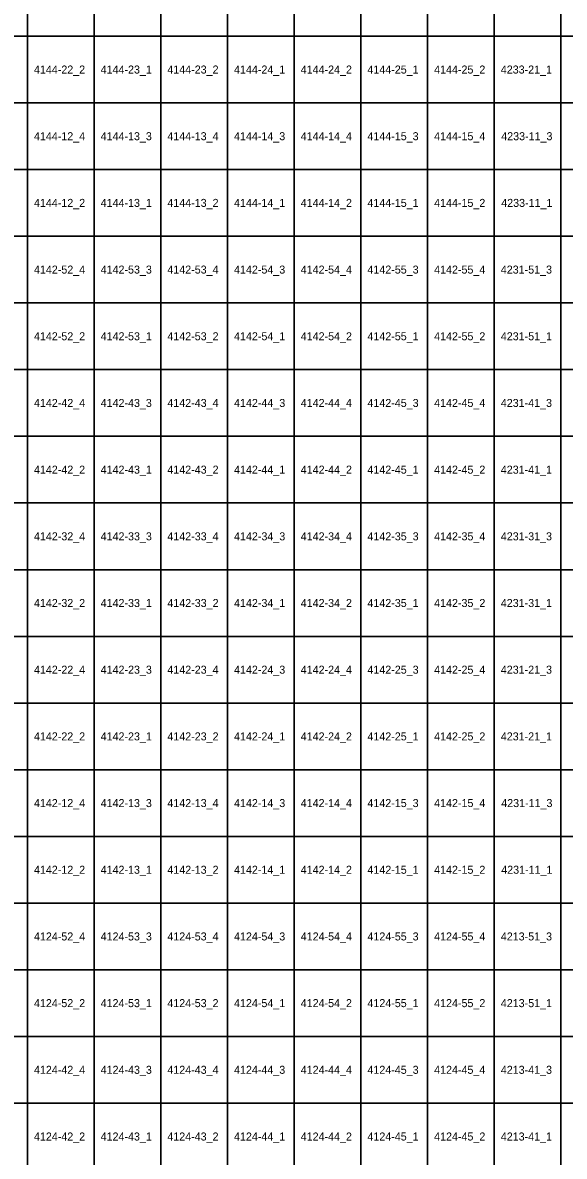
# Model space of a CAD drawing. Extents: x 312500 to 765000, y 172500 to 440000.
# Drawn here: x 382325 to 402629, y 340507 to 383007 of the extents above; entities that cross this region are included whole.
import ezdxf

# ---------------------------------------------------------------- set-up
doc = ezdxf.new("R2010")
doc.units = 0
doc.layers.add('Topo5_ramis_TKS2025', color=7, linetype='Continuous')
doc.layers.add('Topo5_ramis_TKS2025_Nr', color=7, linetype='Continuous')

msp = doc.modelspace()

# ---------------------------------------------------------------- linework, layer by layer
at = {"layer": 'Topo5_ramis_TKS2025'}
for points in [[(380000, 382500), (380000, 385000), (382500, 385000), (382500, 382500), (380000, 382500)], [(382500, 382500), (382500, 385000), (385000, 385000), (385000, 382500), (382500, 382500)], [(385000, 382500), (385000, 385000), (387500, 385000), (387500, 382500), (385000, 382500)], [(387500, 382500), (387500, 385000), (390000, 385000), (390000, 382500), (387500, 382500)], [(390000, 382500), (390000, 385000), (392500, 385000), (392500, 382500), (390000, 382500)], [(392500, 382500), (392500, 385000), (395000, 385000), (395000, 382500), (392500, 382500)], [(395000, 382500), (395000, 385000), (397500, 385000), (397500, 382500), (395000, 382500)], [(397500, 382500), (397500, 385000), (400000, 385000), (400000, 382500), (397500, 382500)], [(400000, 382500), (400000, 385000), (402500, 385000), (402500, 382500), (400000, 382500)], [(402500, 382500), (402500, 385000), (405000, 385000), (405000, 382500), (402500, 382500)], [(380000, 380000), (380000, 382500), (382500, 382500), (382500, 380000), (380000, 380000)], [(382500, 380000), (382500, 382500), (385000, 382500), (385000, 380000), (382500, 380000)], [(385000, 380000), (385000, 382500), (387500, 382500), (387500, 380000), (385000, 380000)], [(387500, 380000), (387500, 382500), (390000, 382500), (390000, 380000), (387500, 380000)], [(390000, 380000), (390000, 382500), (392500, 382500), (392500, 380000), (390000, 380000)], [(392500, 380000), (392500, 382500), (395000, 382500), (395000, 380000), (392500, 380000)], [(395000, 380000), (395000, 382500), (397500, 382500), (397500, 380000), (395000, 380000)], [(397500, 380000), (397500, 382500), (400000, 382500), (400000, 380000), (397500, 380000)], [(400000, 380000), (400000, 382500), (402500, 382500), (402500, 380000), (400000, 380000)], [(402500, 380000), (402500, 382500), (405000, 382500), (405000, 380000), (402500, 380000)], [(380000, 377500), (380000, 380000), (382500, 380000), (382500, 377500), (380000, 377500)], [(382500, 377500), (382500, 380000), (385000, 380000), (385000, 377500), (382500, 377500)], [(385000, 377500), (385000, 380000), (387500, 380000), (387500, 377500), (385000, 377500)], [(387500, 377500), (387500, 380000), (390000, 380000), (390000, 377500), (387500, 377500)], [(390000, 377500), (390000, 380000), (392500, 380000), (392500, 377500), (390000, 377500)], [(392500, 377500), (392500, 380000), (395000, 380000), (395000, 377500), (392500, 377500)], [(395000, 377500), (395000, 380000), (397500, 380000), (397500, 377500), (395000, 377500)], [(397500, 377500), (397500, 380000), (400000, 380000), (400000, 377500), (397500, 377500)], [(400000, 377500), (400000, 380000), (402500, 380000), (402500, 377500), (400000, 377500)], [(402500, 377500), (402500, 380000), (405000, 380000), (405000, 377500), (402500, 377500)], [(380000, 375000), (380000, 377500), (382500, 377500), (382500, 375000), (380000, 375000)], [(382500, 375000), (382500, 377500), (385000, 377500), (385000, 375000), (382500, 375000)], [(385000, 375000), (385000, 377500), (387500, 377500), (387500, 375000), (385000, 375000)], [(387500, 375000), (387500, 377500), (390000, 377500), (390000, 375000), (387500, 375000)], [(390000, 375000), (390000, 377500), (392500, 377500), (392500, 375000), (390000, 375000)], [(392500, 375000), (392500, 377500), (395000, 377500), (395000, 375000), (392500, 375000)], [(395000, 375000), (395000, 377500), (397500, 377500), (397500, 375000), (395000, 375000)], [(397500, 375000), (397500, 377500), (400000, 377500), (400000, 375000), (397500, 375000)], [(400000, 375000), (400000, 377500), (402500, 377500), (402500, 375000), (400000, 375000)], [(402500, 375000), (402500, 377500), (405000, 377500), (405000, 375000), (402500, 375000)], [(380000, 372500), (380000, 375000), (382500, 375000), (382500, 372500), (380000, 372500)], [(382500, 372500), (382500, 375000), (385000, 375000), (385000, 372500), (382500, 372500)], [(385000, 372500), (385000, 375000), (387500, 375000), (387500, 372500), (385000, 372500)], [(387500, 372500), (387500, 375000), (390000, 375000), (390000, 372500), (387500, 372500)], [(390000, 372500), (390000, 375000), (392500, 375000), (392500, 372500), (390000, 372500)], [(392500, 372500), (392500, 375000), (395000, 375000), (395000, 372500), (392500, 372500)], [(395000, 372500), (395000, 375000), (397500, 375000), (397500, 372500), (395000, 372500)], [(397500, 372500), (397500, 375000), (400000, 375000), (400000, 372500), (397500, 372500)], [(400000, 372500), (400000, 375000), (402500, 375000), (402500, 372500), (400000, 372500)], [(402500, 372500), (402500, 375000), (405000, 375000), (405000, 372500), (402500, 372500)], [(380000, 370000), (380000, 372500), (382500, 372500), (382500, 370000), (380000, 370000)], [(382500, 370000), (382500, 372500), (385000, 372500), (385000, 370000), (382500, 370000)], [(385000, 370000), (385000, 372500), (387500, 372500), (387500, 370000), (385000, 370000)], [(387500, 370000), (387500, 372500), (390000, 372500), (390000, 370000), (387500, 370000)], [(390000, 370000), (390000, 372500), (392500, 372500), (392500, 370000), (390000, 370000)], [(392500, 370000), (392500, 372500), (395000, 372500), (395000, 370000), (392500, 370000)], [(395000, 370000), (395000, 372500), (397500, 372500), (397500, 370000), (395000, 370000)], [(397500, 370000), (397500, 372500), (400000, 372500), (400000, 370000), (397500, 370000)], [(400000, 370000), (400000, 372500), (402500, 372500), (402500, 370000), (400000, 370000)], [(402500, 370000), (402500, 372500), (405000, 372500), (405000, 370000), (402500, 370000)], [(380000, 367500), (380000, 370000), (382500, 370000), (382500, 367500), (380000, 367500)], [(382500, 367500), (382500, 370000), (385000, 370000), (385000, 367500), (382500, 367500)], [(385000, 367500), (385000, 370000), (387500, 370000), (387500, 367500), (385000, 367500)], [(387500, 367500), (387500, 370000), (390000, 370000), (390000, 367500), (387500, 367500)], [(390000, 367500), (390000, 370000), (392500, 370000), (392500, 367500), (390000, 367500)], [(392500, 367500), (392500, 370000), (395000, 370000), (395000, 367500), (392500, 367500)], [(395000, 367500), (395000, 370000), (397500, 370000), (397500, 367500), (395000, 367500)], [(397500, 367500), (397500, 370000), (400000, 370000), (400000, 367500), (397500, 367500)], [(400000, 367500), (400000, 370000), (402500, 370000), (402500, 367500), (400000, 367500)], [(402500, 367500), (402500, 370000), (405000, 370000), (405000, 367500), (402500, 367500)], [(380000, 365000), (380000, 367500), (382500, 367500), (382500, 365000), (380000, 365000)], [(382500, 365000), (382500, 367500), (385000, 367500), (385000, 365000), (382500, 365000)], [(385000, 365000), (385000, 367500), (387500, 367500), (387500, 365000), (385000, 365000)], [(387500, 365000), (387500, 367500), (390000, 367500), (390000, 365000), (387500, 365000)], [(390000, 365000), (390000, 367500), (392500, 367500), (392500, 365000), (390000, 365000)], [(392500, 365000), (392500, 367500), (395000, 367500), (395000, 365000), (392500, 365000)], [(395000, 365000), (395000, 367500), (397500, 367500), (397500, 365000), (395000, 365000)], [(397500, 365000), (397500, 367500), (400000, 367500), (400000, 365000), (397500, 365000)], [(400000, 365000), (400000, 367500), (402500, 367500), (402500, 365000), (400000, 365000)], [(402500, 365000), (402500, 367500), (405000, 367500), (405000, 365000), (402500, 365000)], [(380000, 362500), (380000, 365000), (382500, 365000), (382500, 362500), (380000, 362500)], [(382500, 362500), (382500, 365000), (385000, 365000), (385000, 362500), (382500, 362500)], [(385000, 362500), (385000, 365000), (387500, 365000), (387500, 362500), (385000, 362500)], [(387500, 362500), (387500, 365000), (390000, 365000), (390000, 362500), (387500, 362500)], [(390000, 362500), (390000, 365000), (392500, 365000), (392500, 362500), (390000, 362500)], [(392500, 362500), (392500, 365000), (395000, 365000), (395000, 362500), (392500, 362500)], [(395000, 362500), (395000, 365000), (397500, 365000), (397500, 362500), (395000, 362500)], [(397500, 362500), (397500, 365000), (400000, 365000), (400000, 362500), (397500, 362500)], [(400000, 362500), (400000, 365000), (402500, 365000), (402500, 362500), (400000, 362500)], [(402500, 362500), (402500, 365000), (405000, 365000), (405000, 362500), (402500, 362500)], [(380000, 360000), (380000, 362500), (382500, 362500), (382500, 360000), (380000, 360000)], [(382500, 360000), (382500, 362500), (385000, 362500), (385000, 360000), (382500, 360000)], [(385000, 360000), (385000, 362500), (387500, 362500), (387500, 360000), (385000, 360000)], [(387500, 360000), (387500, 362500), (390000, 362500), (390000, 360000), (387500, 360000)], [(390000, 360000), (390000, 362500), (392500, 362500), (392500, 360000), (390000, 360000)], [(392500, 360000), (392500, 362500), (395000, 362500), (395000, 360000), (392500, 360000)], [(395000, 360000), (395000, 362500), (397500, 362500), (397500, 360000), (395000, 360000)], [(397500, 360000), (397500, 362500), (400000, 362500), (400000, 360000), (397500, 360000)], [(400000, 360000), (400000, 362500), (402500, 362500), (402500, 360000), (400000, 360000)], [(402500, 360000), (402500, 362500), (405000, 362500), (405000, 360000), (402500, 360000)], [(380000, 357500), (380000, 360000), (382500, 360000), (382500, 357500), (380000, 357500)], [(382500, 357500), (382500, 360000), (385000, 360000), (385000, 357500), (382500, 357500)], [(385000, 357500), (385000, 360000), (387500, 360000), (387500, 357500), (385000, 357500)], [(387500, 357500), (387500, 360000), (390000, 360000), (390000, 357500), (387500, 357500)], [(390000, 357500), (390000, 360000), (392500, 360000), (392500, 357500), (390000, 357500)], [(392500, 357500), (392500, 360000), (395000, 360000), (395000, 357500), (392500, 357500)], [(395000, 357500), (395000, 360000), (397500, 360000), (397500, 357500), (395000, 357500)], [(397500, 357500), (397500, 360000), (400000, 360000), (400000, 357500), (397500, 357500)], [(400000, 357500), (400000, 360000), (402500, 360000), (402500, 357500), (400000, 357500)], [(402500, 357500), (402500, 360000), (405000, 360000), (405000, 357500), (402500, 357500)], [(380000, 355000), (380000, 357500), (382500, 357500), (382500, 355000), (380000, 355000)], [(382500, 355000), (382500, 357500), (385000, 357500), (385000, 355000), (382500, 355000)], [(385000, 355000), (385000, 357500), (387500, 357500), (387500, 355000), (385000, 355000)], [(387500, 355000), (387500, 357500), (390000, 357500), (390000, 355000), (387500, 355000)], [(390000, 355000), (390000, 357500), (392500, 357500), (392500, 355000), (390000, 355000)], [(392500, 355000), (392500, 357500), (395000, 357500), (395000, 355000), (392500, 355000)], [(395000, 355000), (395000, 357500), (397500, 357500), (397500, 355000), (395000, 355000)], [(397500, 355000), (397500, 357500), (400000, 357500), (400000, 355000), (397500, 355000)], [(400000, 355000), (400000, 357500), (402500, 357500), (402500, 355000), (400000, 355000)], [(402500, 355000), (402500, 357500), (405000, 357500), (405000, 355000), (402500, 355000)], [(380000, 352500), (380000, 355000), (382500, 355000), (382500, 352500), (380000, 352500)], [(382500, 352500), (382500, 355000), (385000, 355000), (385000, 352500), (382500, 352500)], [(385000, 352500), (385000, 355000), (387500, 355000), (387500, 352500), (385000, 352500)], [(387500, 352500), (387500, 355000), (390000, 355000), (390000, 352500), (387500, 352500)], [(390000, 352500), (390000, 355000), (392500, 355000), (392500, 352500), (390000, 352500)], [(392500, 352500), (392500, 355000), (395000, 355000), (395000, 352500), (392500, 352500)], [(395000, 352500), (395000, 355000), (397500, 355000), (397500, 352500), (395000, 352500)], [(397500, 352500), (397500, 355000), (400000, 355000), (400000, 352500), (397500, 352500)], [(400000, 352500), (400000, 355000), (402500, 355000), (402500, 352500), (400000, 352500)], [(402500, 352500), (402500, 355000), (405000, 355000), (405000, 352500), (402500, 352500)], [(380000, 350000), (380000, 352500), (382500, 352500), (382500, 350000), (380000, 350000)], [(382500, 350000), (382500, 352500), (385000, 352500), (385000, 350000), (382500, 350000)], [(385000, 350000), (385000, 352500), (387500, 352500), (387500, 350000), (385000, 350000)], [(387500, 350000), (387500, 352500), (390000, 352500), (390000, 350000), (387500, 350000)], [(390000, 350000), (390000, 352500), (392500, 352500), (392500, 350000), (390000, 350000)], [(392500, 350000), (392500, 352500), (395000, 352500), (395000, 350000), (392500, 350000)], [(395000, 350000), (395000, 352500), (397500, 352500), (397500, 350000), (395000, 350000)], [(397500, 350000), (397500, 352500), (400000, 352500), (400000, 350000), (397500, 350000)], [(400000, 350000), (400000, 352500), (402500, 352500), (402500, 350000), (400000, 350000)], [(402500, 350000), (402500, 352500), (405000, 352500), (405000, 350000), (402500, 350000)], [(380000, 347500), (380000, 350000), (382500, 350000), (382500, 347500), (380000, 347500)], [(382500, 347500), (382500, 350000), (385000, 350000), (385000, 347500), (382500, 347500)], [(385000, 347500), (385000, 350000), (387500, 350000), (387500, 347500), (385000, 347500)], [(387500, 347500), (387500, 350000), (390000, 350000), (390000, 347500), (387500, 347500)], [(390000, 347500), (390000, 350000), (392500, 350000), (392500, 347500), (390000, 347500)], [(392500, 347500), (392500, 350000), (395000, 350000), (395000, 347500), (392500, 347500)], [(395000, 347500), (395000, 350000), (397500, 350000), (397500, 347500), (395000, 347500)], [(397500, 347500), (397500, 350000), (400000, 350000), (400000, 347500), (397500, 347500)], [(400000, 347500), (400000, 350000), (402500, 350000), (402500, 347500), (400000, 347500)], [(402500, 347500), (402500, 350000), (405000, 350000), (405000, 347500), (402500, 347500)], [(380000, 345000), (380000, 347500), (382500, 347500), (382500, 345000), (380000, 345000)], [(382500, 345000), (382500, 347500), (385000, 347500), (385000, 345000), (382500, 345000)], [(385000, 345000), (385000, 347500), (387500, 347500), (387500, 345000), (385000, 345000)], [(387500, 345000), (387500, 347500), (390000, 347500), (390000, 345000), (387500, 345000)], [(390000, 345000), (390000, 347500), (392500, 347500), (392500, 345000), (390000, 345000)], [(392500, 345000), (392500, 347500), (395000, 347500), (395000, 345000), (392500, 345000)], [(395000, 345000), (395000, 347500), (397500, 347500), (397500, 345000), (395000, 345000)], [(397500, 345000), (397500, 347500), (400000, 347500), (400000, 345000), (397500, 345000)], [(400000, 345000), (400000, 347500), (402500, 347500), (402500, 345000), (400000, 345000)], [(402500, 345000), (402500, 347500), (405000, 347500), (405000, 345000), (402500, 345000)], [(380000, 342500), (380000, 345000), (382500, 345000), (382500, 342500), (380000, 342500)], [(382500, 342500), (382500, 345000), (385000, 345000), (385000, 342500), (382500, 342500)], [(385000, 342500), (385000, 345000), (387500, 345000), (387500, 342500), (385000, 342500)], [(387500, 342500), (387500, 345000), (390000, 345000), (390000, 342500), (387500, 342500)], [(390000, 342500), (390000, 345000), (392500, 345000), (392500, 342500), (390000, 342500)], [(392500, 342500), (392500, 345000), (395000, 345000), (395000, 342500), (392500, 342500)], [(395000, 342500), (395000, 345000), (397500, 345000), (397500, 342500), (395000, 342500)], [(397500, 342500), (397500, 345000), (400000, 345000), (400000, 342500), (397500, 342500)], [(400000, 342500), (400000, 345000), (402500, 345000), (402500, 342500), (400000, 342500)], [(402500, 342500), (402500, 345000), (405000, 345000), (405000, 342500), (402500, 342500)], [(380000, 340000), (380000, 342500), (382500, 342500), (382500, 340000), (380000, 340000)], [(382500, 340000), (382500, 342500), (385000, 342500), (385000, 340000), (382500, 340000)], [(385000, 340000), (385000, 342500), (387500, 342500), (387500, 340000), (385000, 340000)], [(387500, 340000), (387500, 342500), (390000, 342500), (390000, 340000), (387500, 340000)], [(390000, 340000), (390000, 342500), (392500, 342500), (392500, 340000), (390000, 340000)], [(392500, 340000), (392500, 342500), (395000, 342500), (395000, 340000), (392500, 340000)], [(395000, 340000), (395000, 342500), (397500, 342500), (397500, 340000), (395000, 340000)], [(397500, 340000), (397500, 342500), (400000, 342500), (400000, 340000), (397500, 340000)], [(400000, 340000), (400000, 342500), (402500, 342500), (402500, 340000), (400000, 340000)], [(402500, 340000), (402500, 342500), (405000, 342500), (405000, 340000), (402500, 340000)]]:
    msp.add_lwpolyline(points, dxfattribs=at)

# ---------------------------------------------------------------- texts
at = {"layer": 'Topo5_ramis_TKS2025_Nr'}
for s, p in [('4144-22_2', (382748, 381100)), ('4144-23_1', (385248, 381100)), ('4144-23_2', (387748, 381100)), ('4144-24_1', (390248, 381100)), ('4144-24_2', (392748, 381100)), ('4144-25_1', (395248, 381100)), ('4144-25_2', (397748, 381100)), ('4233-21_1', (400248, 381100)), ('4144-12_4', (382748, 378600)), ('4144-13_3', (385248, 378600)), ('4144-13_4', (387748, 378600)), ('4144-14_3', (390248, 378600)), ('4144-14_4', (392748, 378600)), ('4144-15_3', (395248, 378600)), ('4144-15_4', (397748, 378600)), ('4233-11_3', (400264, 378600)), ('4144-12_2', (382748, 376100)), ('4144-13_1', (385248, 376100)), ('4144-13_2', (387748, 376100)), ('4144-14_1', (390248, 376100)), ('4144-14_2', (392748, 376100)), ('4144-15_1', (395248, 376100)), ('4144-15_2', (397748, 376100)), ('4233-11_1', (400264, 376100)), ('4142-52_4', (382748, 373600)), ('4142-53_3', (385248, 373600)), ('4142-53_4', (387748, 373600)), ('4142-54_3', (390248, 373600)), ('4142-54_4', (392748, 373600)), ('4142-55_3', (395248, 373600)), ('4142-55_4', (397748, 373600)), ('4231-51_3', (400248, 373600)), ('4142-52_2', (382748, 371100)), ('4142-53_1', (385248, 371100)), ('4142-53_2', (387748, 371100)), ('4142-54_1', (390248, 371100)), ('4142-54_2', (392748, 371100)), ('4142-55_1', (395248, 371100)), ('4142-55_2', (397748, 371100)), ('4231-51_1', (400248, 371100)), ('4142-42_4', (382748, 368600)), ('4142-43_3', (385248, 368600)), ('4142-43_4', (387748, 368600)), ('4142-44_3', (390248, 368600)), ('4142-44_4', (392748, 368600)), ('4142-45_3', (395248, 368600)), ('4142-45_4', (397748, 368600)), ('4231-41_3', (400248, 368600)), ('4142-42_2', (382748, 366100)), ('4142-43_1', (385248, 366100)), ('4142-43_2', (387748, 366100)), ('4142-44_1', (390248, 366100)), ('4142-44_2', (392748, 366100)), ('4142-45_1', (395248, 366100)), ('4142-45_2', (397748, 366100)), ('4231-41_1', (400248, 366100)), ('4142-32_4', (382748, 363600)), ('4142-33_3', (385248, 363600)), ('4142-33_4', (387748, 363600)), ('4142-34_3', (390248, 363600)), ('4142-34_4', (392748, 363600)), ('4142-35_3', (395248, 363600)), ('4142-35_4', (397748, 363600)), ('4231-31_3', (400248, 363600)), ('4142-32_2', (382748, 361100)), ('4142-33_1', (385248, 361100)), ('4142-33_2', (387748, 361100)), ('4142-34_1', (390248, 361100)), ('4142-34_2', (392748, 361100)), ('4142-35_1', (395248, 361100)), ('4142-35_2', (397748, 361100)), ('4231-31_1', (400248, 361100)), ('4142-22_4', (382748, 358600)), ('4142-23_3', (385248, 358600)), ('4142-23_4', (387748, 358600)), ('4142-24_3', (390248, 358600)), ('4142-24_4', (392748, 358600)), ('4142-25_3', (395248, 358600)), ('4142-25_4', (397748, 358600)), ('4231-21_3', (400248, 358600)), ('4142-22_2', (382748, 356100)), ('4142-23_1', (385248, 356100)), ('4142-23_2', (387748, 356100)), ('4142-24_1', (390248, 356100)), ('4142-24_2', (392748, 356100)), ('4142-25_1', (395248, 356100)), ('4142-25_2', (397748, 356100)), ('4231-21_1', (400248, 356100)), ('4142-12_4', (382748, 353600)), ('4142-13_3', (385248, 353600)), ('4142-13_4', (387748, 353600)), ('4142-14_3', (390248, 353600)), ('4142-14_4', (392748, 353600)), ('4142-15_3', (395248, 353600)), ('4142-15_4', (397748, 353600)), ('4231-11_3', (400264, 353600)), ('4142-12_2', (382748, 351100)), ('4142-13_1', (385248, 351100)), ('4142-13_2', (387748, 351100)), ('4142-14_1', (390248, 351100)), ('4142-14_2', (392748, 351100)), ('4142-15_1', (395248, 351100)), ('4142-15_2', (397748, 351100)), ('4231-11_1', (400264, 351100)), ('4124-52_4', (382748, 348600)), ('4124-53_3', (385248, 348600)), ('4124-53_4', (387748, 348600)), ('4124-54_3', (390248, 348600)), ('4124-54_4', (392748, 348600)), ('4124-55_3', (395248, 348600)), ('4124-55_4', (397748, 348600)), ('4213-51_3', (400248, 348600)), ('4124-52_2', (382748, 346100)), ('4124-53_1', (385248, 346100)), ('4124-53_2', (387748, 346100)), ('4124-54_1', (390248, 346100)), ('4124-54_2', (392748, 346100)), ('4124-55_1', (395248, 346100)), ('4124-55_2', (397748, 346100)), ('4213-51_1', (400248, 346100)), ('4124-42_4', (382748, 343600)), ('4124-43_3', (385248, 343600)), ('4124-43_4', (387748, 343600)), ('4124-44_3', (390248, 343600)), ('4124-44_4', (392748, 343600)), ('4124-45_3', (395248, 343600)), ('4124-45_4', (397748, 343600)), ('4213-41_3', (400248, 343600)), ('4124-42_2', (382748, 341100)), ('4124-43_1', (385248, 341100)), ('4124-43_2', (387748, 341100)), ('4124-44_1', (390248, 341100)), ('4124-44_2', (392748, 341100)), ('4124-45_1', (395248, 341100)), ('4124-45_2', (397748, 341100)), ('4213-41_1', (400248, 341100))]:
    msp.add_text(s, height=300, dxfattribs=at).set_placement(p)

doc.saveas('drawing.dxf')
